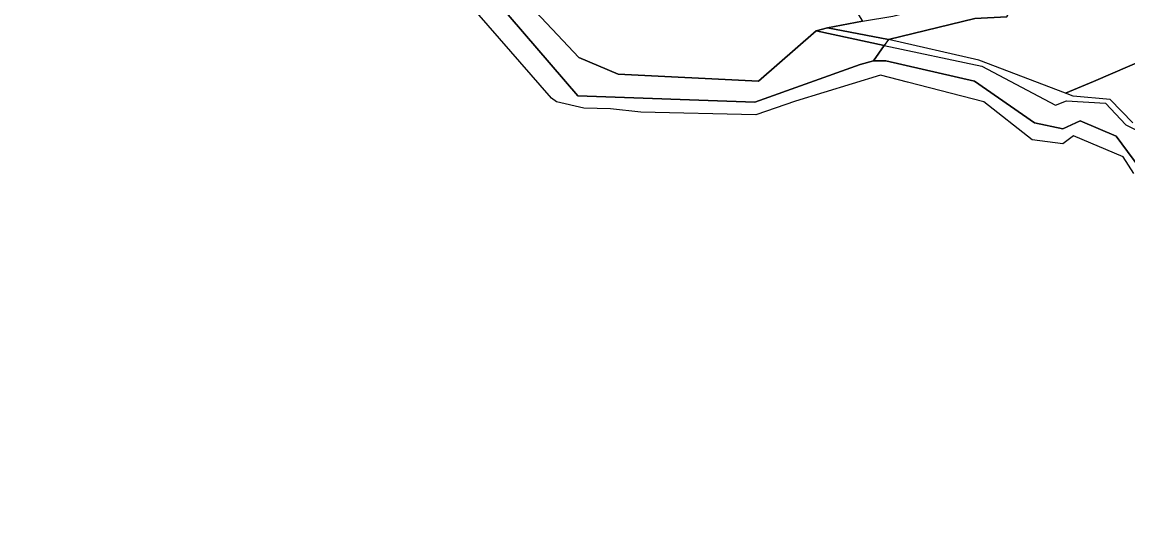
# Model space of a CAD drawing. Extents: x -477304 to -465429, y -1159113 to -1149210.
# Drawn here: x -467697.1 to -467309.1, y -1153326 to -1153148.8 of the extents above; entities that cross this region are included whole.
import ezdxf

# ---------------------------------------------------------------- set-up
doc = ezdxf.new("R2010")
doc.units = 0
for name, color, linetype in [('BPEJ_s', 7, 'Continuous'), ('PUPFL_s', 7, 'Continuous'), ('trav_porost_s', 7, 'Continuous'), ('voda_s', 7, 'Continuous')]:
    doc.layers.add(name, color=color, linetype=linetype)

msp = doc.modelspace()

# ---------------------------------------------------------------- linework, layer by layer
at = {"layer": 'BPEJ_s'}
msp.add_lwpolyline([(-467307.03, -1153201.94), (-467310.69, -1153196.08), (-467328.11, -1153188.69), (-467331.93, -1153191.55), (-467342.67, -1153190.12), (-467359.61, -1153176.76), (-467386.43, -1153169.87), (-467395.87, -1153167.45), (-467425.7, -1153176.52), (-467439.64, -1153181.33), (-467479.98, -1153180.43), (-467490.6, -1153179.28), (-467500, -1153178.98), (-467509.6, -1153176.82), (-467511.3, -1153175.55), (-467547.78, -1153133.55)], dxfattribs=at)
msp.add_lwpolyline([(-467307.03, -1153201.94), (-467310.69, -1153196.08), (-467328.11, -1153188.69), (-467331.93, -1153191.55), (-467342.67, -1153190.12), (-467359.61, -1153176.76), (-467386.43, -1153169.87), (-467395.87, -1153167.45), (-467425.7, -1153176.52), (-467439.64, -1153181.33), (-467479.98, -1153180.43), (-467490.6, -1153179.28), (-467500, -1153178.98), (-467509.6, -1153176.82), (-467511.3, -1153175.55), (-467547.78, -1153133.55)], dxfattribs=at)
at = {"layer": 'PUPFL_s'}
msp.add_lwpolyline([(-467712.04, -1153060.58), (-467681.22, -1153067.3), (-467647.17, -1153098.66), (-467621.31, -1153105.49), (-467591.53, -1153134.63), (-467567.21, -1153136.7), (-467540.25, -1153130.23), (-467502.04, -1153174.65), (-467440, -1153176.93), (-467403.03, -1153163.68), (-467398.36, -1153162.37), (-467393.97, -1153162.39), (-467362.92, -1153169.53), (-467341.89, -1153184.2), (-467331.92, -1153186.29), (-467325.82, -1153183.46), (-467313.2, -1153188.88), (-467302.88, -1153202.72), (-467254.42, -1153223.2), (-467263.03, -1153252.11), (-467229.12, -1153279.65), (-467231.74, -1153307.51), (-467225.22, -1153322.47), (-467215.22, -1153331.5)], dxfattribs=at)
at = {"layer": 'trav_porost_s'}
msp.add_lwpolyline([(-467539.42, -1153121.13), (-467569.06, -1153129.88), (-467589.55, -1153121.58), (-467606.21, -1153111.18), (-467551.77, -1153023.64), (-467460.54, -1153054.02), (-467455.39, -1153064.24), (-467434.07, -1153099.35), (-467404.75, -1153144.44), (-467402.14, -1153148.48), (-467414.52, -1153150.85), (-467418.48, -1153151.89), (-467438.71, -1153169.54), (-467487.96, -1153167.06), (-467501.78, -1153161.2)], close=True, dxfattribs=at)
for points in [[(-467278.53, -1153151.32), (-467321.15, -1153169.69), (-467330.93, -1153173.7), (-467361.34, -1153162.11), (-467393.09, -1153154.9), (-467362.82, -1153147.55), (-467351.52, -1153146.97), (-467342.09, -1153127.32), (-467339.48, -1153113.87), (-467319.94, -1153107.88), (-467309.11, -1153088.78), (-467308.19, -1153068.88)], [(-467307.27, -1153184.18), (-467315.29, -1153175.93), (-467328.25, -1153174.81), (-467330.93, -1153173.7), (-467321.15, -1153169.69), (-467278.53, -1153151.32)]]:
    msp.add_lwpolyline(points, dxfattribs=at)
at = {"layer": 'voda_s'}
for points in [[(-467308.19, -1153068.88), (-467309.11, -1153088.78), (-467319.94, -1153107.88), (-467339.48, -1153113.87), (-467342.09, -1153127.32), (-467351.52, -1153146.97), (-467362.82, -1153147.55), (-467393.09, -1153154.9), (-467414.52, -1153150.85), (-467402.14, -1153148.48), (-467391.56, -1153146.78), (-467384.67, -1153145.01), (-467365.76, -1153135.76), (-467354.41, -1153142.33), (-467344.05, -1153113.47), (-467342.13, -1153111.03), (-467323.48, -1153105.25), (-467318.42, -1153096.06), (-467314.02, -1153088.65), (-467312.25, -1153069.64), (-467310.34, -1153062.89), (-467307.86, -1153059.34)], [(-467539.42, -1153121.13), (-467501.78, -1153161.2), (-467487.96, -1153167.06), (-467438.71, -1153169.54), (-467418.48, -1153151.89), (-467394.55, -1153156.97), (-467398.36, -1153162.37), (-467403.03, -1153163.68), (-467440, -1153176.93), (-467502.04, -1153174.65), (-467540.25, -1153130.23)], [(-467362.92, -1153169.53), (-467393.97, -1153162.39), (-467398.36, -1153162.37), (-467394.55, -1153156.97), (-467360.33, -1153164.23), (-467334.5, -1153177.97), (-467330.56, -1153176.49), (-467316.92, -1153177.3), (-467309.84, -1153184.87), (-467306.23, -1153186.57), (-467297.62, -1153200.12), (-467270.99, -1153200.81), (-467251.66, -1153201.31), (-467244.13, -1153205.78), (-467238.8, -1153212.67), (-467251.02, -1153250.56), (-467225.38, -1153274.61), (-467221.12, -1153279.72), (-467222.38, -1153285.53), (-467226.73, -1153304.32), (-467220.9, -1153317.62), (-467213.69, -1153325.5), (-467206.06, -1153328.4)], [(-467215.22, -1153331.5), (-467225.22, -1153322.47), (-467231.74, -1153307.51), (-467229.12, -1153279.65), (-467263.03, -1153252.11), (-467254.42, -1153223.2), (-467302.88, -1153202.72), (-467313.2, -1153188.88), (-467325.82, -1153183.46), (-467331.92, -1153186.29), (-467341.89, -1153184.2), (-467362.92, -1153169.53)]]:
    msp.add_lwpolyline(points, dxfattribs=at)
msp.add_lwpolyline([(-467393.09, -1153154.9), (-467394.55, -1153156.97), (-467418.48, -1153151.89), (-467414.52, -1153150.85)], close=True, dxfattribs=at)

doc.saveas('drawing.dxf')
